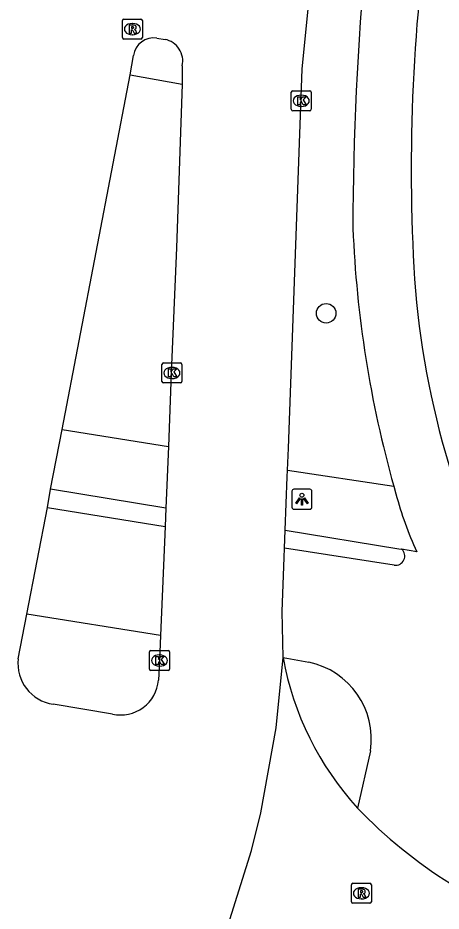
# Model space of a CAD drawing. Extents: x 159280 to 160375, y 384531 to 385872.
# Drawn here: x 159334.73 to 159355.89, y 385312.41 to 385357.09 of the extents above; entities that cross this region are included whole.
import ezdxf

# ---------------------------------------------------------------- set-up
doc = ezdxf.new("R2010")
doc.units = 0
for name, color, linetype in [('IMGEO_Boom', 7, 'Continuous'), ('IMGEO_Fietspad_open', 7, 'Continuous'), ('IMGEO_Haag', 7, 'Continuous'), ('IMGEO_Kolk', 7, 'Continuous'), ('IMGEO_Lichtpunt', 7, 'Continuous'), ('IMGEO_Rijbaan_lokaal_gesloten', 7, 'Continuous'), ('IMGEO_Rijbaan_lokaal_open', 7, 'Continuous'), ('IMGEO_Rioolput', 7, 'Continuous'), ('IMGEO_Voetpad_open', 7, 'Continuous')]:
    doc.layers.add(name, color=color, linetype=linetype)

msp = doc.modelspace()

# ---------------------------------------------------------------- linework, layer by layer
at = {"layer": 'IMGEO_Boom'}
msp.add_circle((159350.138, 385342.318), 0.489, dxfattribs=at)
at = {"layer": 'IMGEO_Fietspad_open'}
for points in [[(159353.519, 385333.666), (159353.629, 385333.28)], [(159336.202, 385332.61), (159342.084, 385331.653)], [(159353.547, 385329.723), (159348.061, 385330.566)], [(159354.666, 385330.393), (159353.912, 385330.516)], [(159341.862, 385326.202), (159335.18, 385327.275)], [(159347.989, 385325.094), (159349.266, 385324.866)], [(159352.358, 385320.438), (159351.706, 385317.569)]]:
    msp.add_lwpolyline(points, dxfattribs=at)
for centre, radius, start, end in [((159499.036, 385346.445), 147.559, 169.27198, 179.95159), ((159445, 385349.547), 90.609, 170.01178, 182.36711), ((159407.555, 385348.831), 56.124, 182.3084, 195.6761), ((159397.253, 385347.12), 42.805, 181.761, 207.0759), ((159371.023, 385337.898), 17.996, 194.869, 204.6473), ((159353.618, 385330.171), 0.453, 260.9302, 49.6387), ((159348.457, 385321.007), 3.943, 351.6992, 78.1528)]:
    msp.add_arc(centre, radius, start, end, dxfattribs=at)
at = {"layer": 'IMGEO_Haag'}
msp.add_lwpolyline([(159340.334, 385354.239), (159342.937, 385353.77)], dxfattribs=at)
at = {"layer": 'IMGEO_Kolk'}
for p, q in [((159348.395, 385352.519), (159348.395, 385353.371)), ((159348.47, 385353.445), (159349.322, 385353.445)), ((159348.883, 385353.225), (159348.908, 385353.225)), ((159349.396, 385353.371), (159349.396, 385352.519)), ((159349.322, 385352.445), (159348.47, 385352.445)), ((159348.906, 385352.665), (159348.881, 385352.665)), ((159341.929, 385338.907), (159341.929, 385339.759)), ((159342.004, 385339.833), (159342.856, 385339.833)), ((159342.93, 385339.759), (159342.93, 385338.907)), ((159342.417, 385339.613), (159342.442, 385339.613)), ((159342.44, 385339.053), (159342.415, 385339.053)), ((159342.856, 385338.833), (159342.004, 385338.833)), ((159341.305, 385324.523), (159341.305, 385325.375)), ((159341.38, 385325.449), (159342.232, 385325.449)), ((159341.793, 385325.229), (159341.818, 385325.229)), ((159342.306, 385325.375), (159342.306, 385324.523)), ((159341.816, 385324.669), (159341.791, 385324.669)), ((159342.232, 385324.449), (159341.38, 385324.449))]:
    msp.add_line(p, q, dxfattribs=at)
for points in [[(159348.395, 385352.519), (159348.395, 385353.371)], [(159348.47, 385353.445), (159349.322, 385353.445)], [(159349.396, 385353.371), (159349.396, 385352.519)], [(159348.716, 385353.145), (159348.839, 385353.145), (159348.839, 385352.994), (159348.969, 385353.145), (159349.133, 385353.145), (159348.987, 385352.994), (159349.14, 385352.745), (159348.988, 385352.745), (159348.903, 385352.909), (159348.839, 385352.842), (159348.839, 385352.745), (159348.716, 385352.745), (159348.716, 385353.145)], [(159349.322, 385352.445), (159348.47, 385352.445)], [(159341.929, 385338.907), (159341.929, 385339.759)], [(159342.004, 385339.833), (159342.856, 385339.833)], [(159342.93, 385339.759), (159342.93, 385338.907)], [(159342.25, 385339.533), (159342.373, 385339.533), (159342.373, 385339.382), (159342.503, 385339.533), (159342.667, 385339.533), (159342.521, 385339.382), (159342.674, 385339.133), (159342.522, 385339.133), (159342.437, 385339.297), (159342.373, 385339.23), (159342.373, 385339.133), (159342.25, 385339.133), (159342.25, 385339.533)], [(159342.856, 385338.833), (159342.004, 385338.833)], [(159341.305, 385324.523), (159341.305, 385325.375)], [(159341.38, 385325.449), (159342.232, 385325.449)], [(159341.626, 385325.149), (159341.749, 385325.149), (159341.749, 385324.998), (159341.879, 385325.149), (159342.043, 385325.149), (159341.897, 385324.998), (159342.05, 385324.749), (159341.898, 385324.749), (159341.813, 385324.913), (159341.749, 385324.846), (159341.749, 385324.749), (159341.626, 385324.749), (159341.626, 385325.149)], [(159342.306, 385325.375), (159342.306, 385324.523)], [(159342.232, 385324.449), (159341.38, 385324.449)]]:
    msp.add_lwpolyline(points, dxfattribs=at)
for centre, start, end in [((159348.472, 385353.369), 91.552, 178.448), ((159348.472, 385353.369), 91.552, 178.448), ((159349.32, 385353.369), 1.552, 88.448), ((159349.32, 385353.369), 1.552, 88.448), ((159348.472, 385352.521), 181.552, 268.448), ((159348.472, 385352.521), 181.552, 268.448), ((159349.32, 385352.521), 271.552, 358.448), ((159349.32, 385352.521), 271.552, 358.448), ((159342.006, 385339.757), 91.552, 178.448), ((159342.006, 385339.757), 91.552, 178.448), ((159342.854, 385339.757), 1.552, 88.448), ((159342.854, 385339.757), 1.552, 88.448), ((159342.006, 385338.909), 181.552, 268.448), ((159342.006, 385338.909), 181.552, 268.448), ((159342.854, 385338.909), 271.552, 358.448), ((159342.854, 385338.909), 271.552, 358.448), ((159341.382, 385325.373), 91.552, 178.448), ((159341.382, 385325.373), 91.552, 178.448), ((159342.23, 385325.373), 1.552, 88.448), ((159342.23, 385325.373), 1.552, 88.448), ((159341.382, 385324.525), 181.552, 268.448), ((159341.382, 385324.525), 181.552, 268.448), ((159342.23, 385324.525), 271.552, 358.448), ((159342.23, 385324.525), 271.552, 358.448)]:
    msp.add_arc(centre, 0.0765, start, end, dxfattribs=at)
for centre, major_axis, ratio, start_param, end_param in [((159348.882, 385352.945), (-0.387, 0.002), 0.722429, 4.712389, 7.853982), ((159348.907, 385352.945), (-0.39, 0.002), 0.717154, 1.570796, 4.712389), ((159342.416, 385339.333), (-0.387, 0.002), 0.722429, 4.712389, 7.853982), ((159342.441, 385339.333), (-0.39, 0.002), 0.717154, 1.570796, 4.712389), ((159341.792, 385324.949), (-0.387, 0.002), 0.722429, 4.712389, 7.853982), ((159341.817, 385324.949), (-0.39, 0.002), 0.717154, 1.570796, 4.712389)]:
    msp.add_ellipse(centre, major_axis=major_axis, ratio=ratio, start_param=start_param, end_param=end_param, dxfattribs=at)
at = {"layer": 'IMGEO_Lichtpunt'}
for p, q in [((159349.33, 385333.515), (159348.522, 385333.515)), ((159349.33, 385333.515), (159348.522, 385333.515)), ((159348.428, 385333.42), (159348.428, 385332.613)), ((159348.428, 385333.42), (159348.428, 385332.613)), ((159349.424, 385332.613), (159349.424, 385333.42)), ((159349.424, 385332.613), (159349.424, 385333.42)), ((159348.522, 385332.519), (159349.33, 385332.519)), ((159348.522, 385332.519), (159349.33, 385332.519))]:
    msp.add_line(p, q, dxfattribs=at)
for points in [[(159348.802, 385333.084), (159348.841, 385333.056), (159348.653, 385332.794), (159348.615, 385332.821), (159348.802, 385333.084)], [(159349.014, 385333.056), (159349.052, 385333.083), (159349.239, 385332.821), (159349.2, 385332.793), (159349.014, 385333.056)], [(159348.904, 385333.036), (159348.951, 385333.036), (159348.951, 385332.714), (159348.904, 385332.714), (159348.904, 385333.036)]]:
    msp.add_lwpolyline(points, dxfattribs=at)
msp.add_circle((159348.927, 385333.218), 0.0994, dxfattribs=at)
for centre, start, end in [((159348.522, 385333.42), 90, 180), ((159348.522, 385333.42), 90, 180), ((159349.33, 385333.42), 0, 90), ((159349.33, 385333.42), 0, 90), ((159348.522, 385332.613), 180, 270), ((159348.522, 385332.613), 180, 270), ((159349.33, 385332.613), 270, 0), ((159349.33, 385332.613), 270, 360)]:
    msp.add_arc(centre, 0.0946, start, end, dxfattribs=at)
at = {"layer": 'IMGEO_Rijbaan_lokaal_gesloten'}
for points in [[(159348.209, 385334.472), (159348.251, 385335.573), (159348.943, 385354.526), (159349.95, 385364.725)], [(159341.676, 385356.084), (159342.085, 385356.015)], [(159340.334, 385354.239), (159340.505, 385355.21)], [(159342.941, 385354.695), (159342.937, 385353.77)], [(159336.935, 385336.5), (159340.334, 385354.239)], [(159342.937, 385353.77), (159342.657, 385345.592), (159342.392, 385339.335), (159342.257, 385335.649)], [(159336.356, 385333.518), (159336.935, 385336.5)], [(159342.257, 385335.649), (159342.122, 385332.561)], [(159348.095, 385331.462), (159348.197, 385334.143), (159348.209, 385334.472)], [(159336.202, 385332.61), (159336.356, 385333.518)], [(159335.18, 385327.275), (159336.202, 385332.61)], [(159342.122, 385332.561), (159342.084, 385331.653)], [(159342.084, 385331.653), (159341.862, 385326.202)], [(159348.061, 385330.566), (159348.095, 385331.462)], [(159347.989, 385325.094), (159347.941, 385327.403), (159348.044, 385330.106), (159348.061, 385330.566)], [(159334.739, 385325.039), (159335.18, 385327.275)], [(159341.862, 385326.202), (159341.807, 385324.95), (159341.752, 385323.972)], [(159345.153, 385311.456), (159346.413, 385315.452), (159346.873, 385317.327), (159347.643, 385321.577), (159347.989, 385325.094)], [(159339.455, 385322.271), (159336.489, 385322.761)]]:
    msp.add_lwpolyline(points, dxfattribs=at)
for centre, radius, start, end in [((159341.536, 385355.05), 1.044, 82.3168, 171.1564), ((159341.872, 385354.939), 1.097, 347.1277, 78.7979), ((159336.791, 385324.804), 2.065, 173.4679, 261.5963), ((159339.869, 385324.113), 1.888, 257.334, 355.7082)]:
    msp.add_arc(centre, radius, start, end, dxfattribs=at)
at = {"layer": 'IMGEO_Rijbaan_lokaal_open'}
for centre, radius, start, end in [((159362.875, 385327.767), 15.124, 190.1783, 222.3962), ((159369.387, 385334.577), 24.533, 223.8893, 237.9063)]:
    msp.add_arc(centre, radius, start, end, dxfattribs=at)
at = {"layer": 'IMGEO_Rioolput'}
for p, q in [((159339.95, 385356.107), (159339.95, 385356.959)), ((159340.025, 385357.033), (159340.877, 385357.033)), ((159340.438, 385356.813), (159340.463, 385356.813)), ((159340.951, 385356.959), (159340.951, 385356.107)), ((159340.877, 385356.033), (159340.025, 385356.033)), ((159340.461, 385356.253), (159340.436, 385356.253)), ((159351.401, 385312.88), (159351.401, 385313.732)), ((159351.476, 385313.806), (159352.328, 385313.806)), ((159351.889, 385313.586), (159351.914, 385313.586)), ((159352.402, 385313.732), (159352.402, 385312.88)), ((159351.912, 385313.026), (159351.887, 385313.026)), ((159352.328, 385312.806), (159351.476, 385312.806))]:
    msp.add_line(p, q, dxfattribs=at)
for points in [[(159339.95, 385356.107), (159339.95, 385356.959)], [(159340.025, 385357.033), (159340.877, 385357.033)], [(159340.951, 385356.959), (159340.951, 385356.107)], [(159340.539, 385356.731), (159340.287, 385356.733), (159340.287, 385356.333)], [(159340.287, 385356.333), (159340.411, 385356.333), (159340.411, 385356.495), (159340.422, 385356.495)], [(159340.465, 385356.652), (159340.411, 385356.652), (159340.411, 385356.571)], [(159340.411, 385356.571), (159340.463, 385356.571)], [(159340.469, 385356.466), (159340.54, 385356.333), (159340.68, 385356.333), (159340.615, 385356.459)], [(159340.877, 385356.033), (159340.025, 385356.033)], [(159351.401, 385312.88), (159351.401, 385313.732)], [(159351.476, 385313.806), (159352.328, 385313.806)], [(159351.99, 385313.504), (159351.738, 385313.506), (159351.738, 385313.106)], [(159351.916, 385313.425), (159351.862, 385313.425), (159351.862, 385313.344)], [(159352.402, 385313.732), (159352.402, 385312.88)], [(159351.738, 385313.106), (159351.862, 385313.106), (159351.862, 385313.268), (159351.873, 385313.268)], [(159351.862, 385313.344), (159351.914, 385313.344)], [(159351.92, 385313.239), (159351.991, 385313.106), (159352.131, 385313.106), (159352.066, 385313.232)], [(159352.328, 385312.806), (159351.476, 385312.806)]]:
    msp.add_lwpolyline(points, dxfattribs=at)
for centre, radius, start, end in [((159340.027, 385356.957), 0.0765, 91.552, 178.448), ((159340.027, 385356.957), 0.0765, 91.552, 178.448), ((159340.875, 385356.957), 0.0765, 1.552, 88.448), ((159340.875, 385356.957), 0.0765, 1.552, 88.448), ((159340.421, 385356.442), 0.0533, 26.0293, 88.6989), ((159340.447, 385356.76), 0.19, 274.7715, 282.9687), ((159340.471, 385356.556), 0.0964, 77.0061, 93.1865), ((159340.485, 385356.613), 0.0378, 276.6634, 79.6772), ((159340.538, 385356.621), 0.109, 350.3612, 89.416), ((159340.536, 385356.621), 0.112, 277.5842, 350.9817), ((159340.52, 385356.406), 0.108, 29.5134, 73.7905), ((159340.027, 385356.109), 0.0765, 181.552, 268.448), ((159340.027, 385356.109), 0.0765, 181.552, 268.448), ((159340.875, 385356.109), 0.0765, 271.552, 358.448), ((159340.875, 385356.109), 0.0765, 271.552, 358.448), ((159351.478, 385313.73), 0.0765, 91.552, 178.448), ((159351.478, 385313.73), 0.0765, 91.552, 178.448), ((159351.922, 385313.329), 0.0964, 77.0061, 93.1865), ((159351.936, 385313.386), 0.0378, 276.6634, 79.6772), ((159351.989, 385313.394), 0.109, 350.3612, 89.416), ((159352.326, 385313.73), 0.0765, 1.552, 88.448), ((159352.326, 385313.73), 0.0765, 1.552, 88.448), ((159351.872, 385313.215), 0.0533, 26.0293, 88.6989), ((159351.898, 385313.533), 0.19, 274.7715, 282.9687), ((159351.987, 385313.394), 0.112, 277.5842, 350.9817), ((159351.971, 385313.179), 0.108, 29.5134, 73.7905), ((159351.478, 385312.882), 0.0765, 181.552, 268.448), ((159351.478, 385312.882), 0.0765, 181.552, 268.448), ((159352.326, 385312.882), 0.0765, 271.552, 358.448), ((159352.326, 385312.882), 0.0765, 271.552, 358.448)]:
    msp.add_arc(centre, radius, start, end, dxfattribs=at)
for centre, major_axis, ratio, start_param, end_param in [((159340.437, 385356.533), (-0.387, 0.002), 0.722429, 4.712389, 7.853982), ((159340.462, 385356.533), (-0.39, 0.002), 0.717154, 1.570796, 4.712389), ((159351.888, 385313.306), (-0.387, 0.002), 0.722429, 4.712389, 7.853982), ((159351.913, 385313.306), (-0.39, 0.002), 0.717154, 1.570796, 4.712389)]:
    msp.add_ellipse(centre, major_axis=major_axis, ratio=ratio, start_param=start_param, end_param=end_param, dxfattribs=at)
at = {"layer": 'IMGEO_Voetpad_open'}
for points in [[(159336.935, 385336.5), (159342.257, 385335.649)], [(159348.209, 385334.472), (159353.519, 385333.666)], [(159342.122, 385332.561), (159336.356, 385333.518)], [(159348.095, 385331.462), (159353.781, 385330.537), (159353.912, 385330.516)]]:
    msp.add_lwpolyline(points, dxfattribs=at)

doc.saveas('drawing.dxf')
